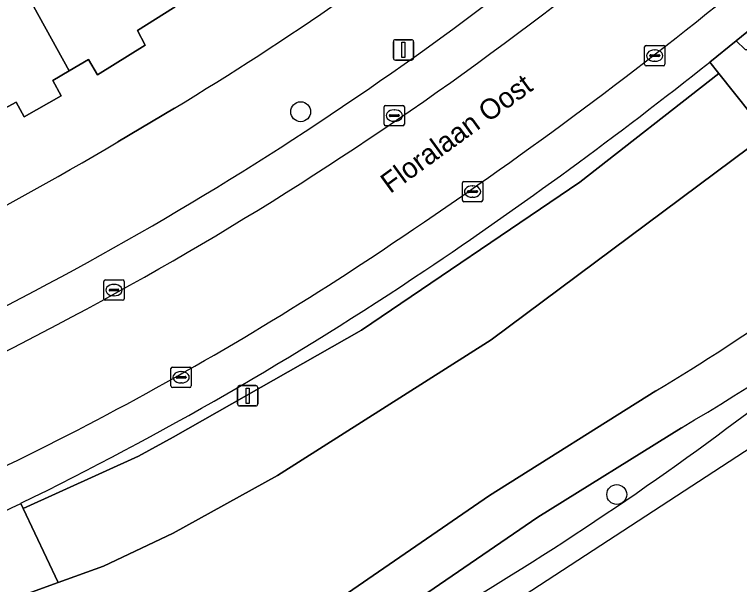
# Model space of a CAD drawing. Extents: x 162542 to 163147, y 380779 to 381521.
# Drawn here: x 162992.2 to 163027.86, y 380889.76 to 380917.78 of the extents above; entities that cross this region are included whole.
import ezdxf

# ---------------------------------------------------------------- set-up
doc = ezdxf.new("R2010")
doc.units = 0
for name, color, linetype in [('IMGEO_Berm_groen', 7, 'Continuous'), ('IMGEO_Boom', 7, 'Continuous'), ('IMGEO_Erf', 7, 'Continuous'), ('IMGEO_Fietspad_gesloten', 7, 'Continuous'), ('IMGEO_Groenvoorziening', 7, 'Continuous'), ('IMGEO_Kolk', 7, 'Continuous'), ('IMGEO_Lichtmast', 7, 'Continuous'), ('IMGEO_Openbare_ruimte_label', 7, 'Continuous'), ('IMGEO_Pand', 7, 'Continuous'), ('IMGEO_Parkeervlak_open', 7, 'Continuous'), ('IMGEO_Rijbaan_lokaal_gesloten', 7, 'Continuous'), ('IMGEO_Rijbaan_lokaal_open', 7, 'Continuous'), ('IMGEO_Voetpad_open', 7, 'Continuous')]:
    doc.layers.add(name, color=color, linetype=linetype)

msp = doc.modelspace()

# ---------------------------------------------------------------- linework, layer by layer
at = {"layer": 'IMGEO_Berm_groen'}
for points in [[(163029.012, 380917.56), (163027.704, 380916.494), (163028.14, 380916.069), (163032.825, 380915.056)], [(163032.825, 380915.056), (163028.14, 380916.069), (163027.704, 380916.494), (163026.398, 380915.446), (163026.852, 380914.875), (163029.222, 380911.894), (163015.639, 380901.782), (163005.135, 380895.121), (163000, 380892.279), (162996.571, 380890.66), (162994.351, 380889.858), (162987.769, 380887.481), (162985.147, 380890.359), (162981.807, 380888.959), (162985.587, 380886.894), (162977.653, 380883.468), (162971.484, 380881.387), (162965.784, 380880.08), (162964.388, 380880.068), (162962.192, 380880.601), (162961.24, 380881.122), (162960.574, 380881.637), (162957.747, 380880.857), (162952.326, 380879.386)], [(163007.523, 380888.61), (163015.567, 380894.126), (163023.748, 380899.272)], [(163025.004, 380897.464), (163017.943, 380893.071), (163009.208, 380887.085)], [(162992.626, 380893.488), (162992.509, 380893.747)], [(162985.147, 380890.359), (162987.769, 380887.481), (162994.351, 380889.858), (162992.626, 380893.488)]]:
    msp.add_lwpolyline(points, dxfattribs=at)
msp.add_lwpolyline([(163029.222, 380911.894), (163026.852, 380914.875), (163020.013, 380909.538), (163009.26, 380902.254), (163000, 380896.999), (162998.296, 380896.072), (162992.626, 380893.488), (162994.351, 380889.858), (162996.571, 380890.66), (163000, 380892.279), (163005.135, 380895.121), (163015.639, 380901.782)], close=True, dxfattribs=at)
for centre, radius, start, end in [((162979.624, 380975.503), 90.274, 300.17816, 315.50627), ((162966.54, 380994.218), 110.849, 301.0704, 309.45685), ((162935.702, 381020.578), 153.44, 300.01275, 307.31207), ((162917.337, 381047.401), 171.057, 293.35455, 296.06932)]:
    msp.add_arc(centre, radius, start, end, dxfattribs=at)
at = {"layer": 'IMGEO_Boom'}
for centre in [(163006.274, 380913.003), (163021.824, 380894.182)]:
    msp.add_circle(centre, 0.489, dxfattribs=at)
at = {"layer": 'IMGEO_Erf'}
for points in [[(163000.017, 380918.104), (162998.245, 380916.995), (162998.621, 380916.282), (162996.284, 380914.816), (162995.829, 380915.569), (162994.891, 380915.015), (162994.085, 380914.539), (162994.491, 380913.787), (162992.667, 380912.757), (162992.271, 380913.48), (162989.886, 380912.178)], [(162997.287, 380911.53), (163000.072, 380913.18)]]:
    msp.add_lwpolyline(points, dxfattribs=at)
for centre, radius, start, end in [((162916.396, 381051.296), 161.486, 301.20925, 308.13686), ((162915.864, 381048.027), 158.937, 292.98113, 300.81673)]:
    msp.add_arc(centre, radius, start, end, dxfattribs=at)
at = {"layer": 'IMGEO_Fietspad_gesloten'}
for points in [[(163023.748, 380899.272), (163015.567, 380894.126), (163007.523, 380888.61)], [(163009.208, 380887.085), (163017.943, 380893.071), (163025.004, 380897.464)]]:
    msp.add_lwpolyline(points, dxfattribs=at)
for centre, radius, start, end in [((162979.624, 380975.503), 90.274, 300.17816, 315.50627), ((162966.54, 380994.218), 110.849, 301.0704, 309.45685)]:
    msp.add_arc(centre, radius, start, end, dxfattribs=at)
at = {"layer": 'IMGEO_Groenvoorziening'}
for points in [[(163026.852, 380914.875), (163026.398, 380915.446)], [(162992.509, 380893.747), (162992.626, 380893.488), (162998.296, 380896.072), (163000, 380896.999), (163009.26, 380902.254), (163020.013, 380909.538), (163026.852, 380914.875)]]:
    msp.add_lwpolyline(points, dxfattribs=at)
for centre, radius, start, end in [((162893.487, 381082.449), 213.437, 303.85116, 308.515), ((162917.572, 381046.819), 170.43, 296.08436, 303.79901)]:
    msp.add_arc(centre, radius, start, end, dxfattribs=at)
at = {"layer": 'IMGEO_Kolk'}
for p, q in [((163023.194, 380915.335), (163023.194, 380916.187)), ((163023.269, 380916.261), (163024.121, 380916.261)), ((163024.195, 380916.187), (163024.195, 380915.335)), ((163023.453, 380915.755), (163023.453, 380915.767)), ((163023.891, 380915.718), (163023.493, 380915.718)), ((163023.496, 380915.804), (163023.894, 380915.804)), ((163023.682, 380916.041), (163023.707, 380916.041)), ((163023.937, 380915.767), (163023.937, 380915.755)), ((163023.705, 380915.481), (163023.68, 380915.481)), ((163024.121, 380915.261), (163023.269, 380915.261)), ((163010.378, 380912.388), (163010.378, 380913.24)), ((163010.453, 380913.314), (163011.305, 380913.314)), ((163011.379, 380913.24), (163011.379, 380912.388)), ((163010.68, 380912.857), (163011.078, 380912.857)), ((163010.866, 380913.094), (163010.891, 380913.094)), ((163010.637, 380912.808), (163010.637, 380912.82)), ((163011.075, 380912.771), (163010.677, 380912.771)), ((163010.889, 380912.534), (163010.864, 380912.534)), ((163011.121, 380912.82), (163011.121, 380912.808)), ((163011.305, 380912.314), (163010.453, 380912.314)), ((163014.229, 380908.651), (163014.229, 380909.503)), ((163014.304, 380909.577), (163015.156, 380909.577)), ((163014.717, 380909.357), (163014.742, 380909.357)), ((163015.23, 380909.503), (163015.23, 380908.651)), ((163014.488, 380909.071), (163014.488, 380909.083)), ((163014.926, 380909.034), (163014.528, 380909.034)), ((163014.531, 380909.12), (163014.929, 380909.12)), ((163014.972, 380909.083), (163014.972, 380909.071)), ((163015.156, 380908.577), (163014.304, 380908.577)), ((163014.74, 380908.797), (163014.715, 380908.797)), ((162996.59, 380903.805), (162996.59, 380904.657)), ((162996.665, 380904.731), (162997.517, 380904.731)), ((162997.591, 380904.657), (162997.591, 380903.805)), ((162997.078, 380904.511), (162997.103, 380904.511)), ((162996.849, 380904.225), (162996.849, 380904.237)), ((162997.287, 380904.188), (162996.889, 380904.188)), ((162996.892, 380904.274), (162997.29, 380904.274)), ((162997.101, 380903.951), (162997.076, 380903.951)), ((162997.333, 380904.237), (162997.333, 380904.225)), ((162997.517, 380903.731), (162996.665, 380903.731)), ((162999.893, 380899.519), (162999.893, 380900.371)), ((162999.968, 380900.445), (163000.82, 380900.445)), ((163000.894, 380900.371), (163000.894, 380899.519)), ((163000.381, 380900.225), (163000.406, 380900.225)), ((163000.152, 380899.939), (163000.152, 380899.951)), ((163000.59, 380899.902), (163000.192, 380899.902)), ((163000.195, 380899.988), (163000.593, 380899.988)), ((163000.404, 380899.665), (163000.379, 380899.665)), ((163000.636, 380899.951), (163000.636, 380899.939)), ((163000.82, 380899.445), (162999.968, 380899.445))]:
    msp.add_line(p, q, dxfattribs=at)
for points in [[(163023.194, 380915.335), (163023.194, 380916.187)], [(163023.269, 380916.261), (163024.121, 380916.261)], [(163024.195, 380916.187), (163024.195, 380915.335)], [(163024.121, 380915.261), (163023.269, 380915.261)], [(163010.378, 380912.388), (163010.378, 380913.24)], [(163010.453, 380913.314), (163011.305, 380913.314)], [(163011.379, 380913.24), (163011.379, 380912.388)], [(163011.305, 380912.314), (163010.453, 380912.314)], [(163014.229, 380908.651), (163014.229, 380909.503)], [(163014.304, 380909.577), (163015.156, 380909.577)], [(163015.23, 380909.503), (163015.23, 380908.651)], [(163015.156, 380908.577), (163014.304, 380908.577)], [(162996.59, 380903.805), (162996.59, 380904.657)], [(162996.665, 380904.731), (162997.517, 380904.731)], [(162997.591, 380904.657), (162997.591, 380903.805)], [(162997.517, 380903.731), (162996.665, 380903.731)], [(162999.893, 380899.519), (162999.893, 380900.371)], [(162999.968, 380900.445), (163000.82, 380900.445)], [(163000.894, 380900.371), (163000.894, 380899.519)], [(163000.82, 380899.445), (162999.968, 380899.445)]]:
    msp.add_lwpolyline(points, dxfattribs=at)
for centre, radius, start, end in [((163023.271, 380916.185), 0.0765, 91.552, 178.448), ((163023.271, 380916.185), 0.0765, 91.552, 178.448), ((163024.119, 380916.185), 0.0765, 1.552, 88.448), ((163024.119, 380916.185), 0.0765, 1.552, 88.448), ((163023.493, 380915.764), 0.0403, 85.8775, 175.7526), ((163023.49, 380915.754), 0.0366, 178.938, 274.7102), ((163023.894, 380915.761), 0.043, 264.8664, 352.4533), ((163023.898, 380915.766), 0.0386, 1.7309, 96.639), ((163023.271, 380915.337), 0.0765, 181.552, 268.448), ((163023.271, 380915.337), 0.0765, 181.552, 268.448), ((163024.119, 380915.337), 0.0765, 271.552, 358.448), ((163024.119, 380915.337), 0.0765, 271.552, 358.448), ((163010.455, 380913.238), 0.0765, 91.552, 178.448), ((163010.455, 380913.238), 0.0765, 91.552, 178.448), ((163011.303, 380913.238), 0.0765, 1.552, 88.448), ((163011.303, 380913.238), 0.0765, 1.552, 88.448), ((163010.677, 380912.817), 0.0403, 85.8775, 175.7526), ((163011.082, 380912.819), 0.0386, 1.7309, 96.639), ((163010.674, 380912.807), 0.0366, 178.938, 274.7102), ((163011.078, 380912.814), 0.043, 264.8664, 352.4533), ((163010.455, 380912.39), 0.0765, 181.552, 268.448), ((163010.455, 380912.39), 0.0765, 181.552, 268.448), ((163011.303, 380912.39), 0.0765, 271.552, 358.448), ((163011.303, 380912.39), 0.0765, 271.552, 358.448), ((163014.306, 380909.501), 0.0765, 91.552, 178.448), ((163014.306, 380909.501), 0.0765, 91.552, 178.448), ((163015.154, 380909.501), 0.0765, 1.552, 88.448), ((163015.154, 380909.501), 0.0765, 1.552, 88.448), ((163014.528, 380909.08), 0.0403, 85.8775, 175.7526), ((163014.525, 380909.07), 0.0366, 178.938, 274.7102), ((163014.929, 380909.077), 0.043, 264.8664, 352.4533), ((163014.933, 380909.082), 0.0386, 1.7309, 96.639), ((163014.306, 380908.653), 0.0765, 181.552, 268.448), ((163014.306, 380908.653), 0.0765, 181.552, 268.448), ((163015.154, 380908.653), 0.0765, 271.552, 358.448), ((163015.154, 380908.653), 0.0765, 271.552, 358.448), ((162996.667, 380904.655), 0.0765, 91.552, 178.448), ((162996.667, 380904.655), 0.0765, 91.552, 178.448), ((162997.515, 380904.655), 0.0765, 1.552, 88.448), ((162997.515, 380904.655), 0.0765, 1.552, 88.448), ((162996.889, 380904.234), 0.0403, 85.8775, 175.7526), ((162996.886, 380904.224), 0.0366, 178.938, 274.7102), ((162997.29, 380904.231), 0.043, 264.8664, 352.4533), ((162997.294, 380904.236), 0.0386, 1.7309, 96.639), ((162996.667, 380903.807), 0.0765, 181.552, 268.448), ((162996.667, 380903.807), 0.0765, 181.552, 268.448), ((162997.515, 380903.807), 0.0765, 271.552, 358.448), ((162997.515, 380903.807), 0.0765, 271.552, 358.448), ((162999.97, 380900.369), 0.0765, 91.552, 178.448), ((162999.97, 380900.369), 0.0765, 91.552, 178.448), ((163000.818, 380900.369), 0.0765, 1.552, 88.448), ((163000.818, 380900.369), 0.0765, 1.552, 88.448), ((163000.192, 380899.948), 0.0403, 85.8775, 175.7526), ((163000.189, 380899.938), 0.0366, 178.938, 274.7102), ((163000.593, 380899.945), 0.043, 264.8664, 352.4533), ((163000.597, 380899.95), 0.0386, 1.7309, 96.639), ((162999.97, 380899.521), 0.0765, 181.552, 268.448), ((162999.97, 380899.521), 0.0765, 181.552, 268.448), ((163000.818, 380899.521), 0.0765, 271.552, 358.448), ((163000.818, 380899.521), 0.0765, 271.552, 358.448)]:
    msp.add_arc(centre, radius, start, end, dxfattribs=at)
for centre, major_axis, ratio, start_param, end_param in [((163023.681, 380915.761), (-0.387, 0.002), 0.722429, 4.712389, 7.853982), ((163023.706, 380915.761), (-0.39, 0.002), 0.717154, 1.570796, 4.712389), ((163010.865, 380912.814), (-0.387, 0.002), 0.722429, 4.712389, 7.853982), ((163010.89, 380912.814), (-0.39, 0.002), 0.717154, 1.570796, 4.712389), ((163014.716, 380909.077), (-0.387, 0.002), 0.722429, 4.712389, 7.853982), ((163014.741, 380909.077), (-0.39, 0.002), 0.717154, 1.570796, 4.712389), ((162997.077, 380904.231), (-0.387, 0.002), 0.722429, 4.712389, 7.853982), ((162997.102, 380904.231), (-0.39, 0.002), 0.717154, 1.570796, 4.712389), ((163000.38, 380899.945), (-0.387, 0.002), 0.722429, 4.712389, 7.853982), ((163000.405, 380899.945), (-0.39, 0.002), 0.717154, 1.570796, 4.712389)]:
    msp.add_ellipse(centre, major_axis=major_axis, ratio=ratio, start_param=start_param, end_param=end_param, dxfattribs=at)
at = {"layer": 'IMGEO_Lichtmast'}
for p, q in [((163010.836, 380915.643), (163010.836, 380916.443)), ((163010.836, 380916.443), (163010.836, 380915.643)), ((163010.936, 380916.543), (163011.726, 380916.543)), ((163011.726, 380916.543), (163010.936, 380916.543)), ((163011.826, 380916.443), (163011.826, 380915.643)), ((163011.826, 380915.643), (163011.826, 380916.443)), ((163011.726, 380915.543), (163010.936, 380915.543)), ((163010.936, 380915.543), (163011.726, 380915.543)), ((163003.173, 380898.636), (163003.173, 380899.436)), ((163003.173, 380899.436), (163003.173, 380898.636)), ((163003.273, 380899.536), (163004.063, 380899.536)), ((163004.063, 380899.536), (163003.273, 380899.536)), ((163004.163, 380899.436), (163004.163, 380898.636)), ((163004.163, 380898.636), (163004.163, 380899.436)), ((163004.063, 380898.536), (163003.273, 380898.536)), ((163003.273, 380898.536), (163004.063, 380898.536))]:
    msp.add_line(p, q, dxfattribs=at)
for points in [[(163011.256, 380916.418), (163011.406, 380916.418), (163011.406, 380915.668), (163011.256, 380915.668), (163011.256, 380916.418)], [(163003.593, 380899.411), (163003.743, 380899.411), (163003.743, 380898.661), (163003.593, 380898.661), (163003.593, 380899.411)]]:
    msp.add_lwpolyline(points, dxfattribs=at)
for centre, start, end in [((163010.936, 380916.443), 90, 180), ((163010.936, 380916.443), 90, 180), ((163011.726, 380916.443), 0, 90), ((163011.726, 380916.443), 360, 90), ((163010.936, 380915.643), 180, 270), ((163010.936, 380915.643), 180, 270), ((163011.726, 380915.643), 270, 0), ((163011.726, 380915.643), 270, 0), ((163003.273, 380899.436), 90, 180), ((163003.273, 380899.436), 90, 180), ((163004.063, 380899.436), 0, 90), ((163004.063, 380899.436), 360, 90), ((163003.273, 380898.636), 180, 270), ((163003.273, 380898.636), 180, 270), ((163004.063, 380898.636), 270, 0), ((163004.063, 380898.636), 270, 0)]:
    msp.add_arc(centre, 0.1, start, end, dxfattribs=at)
at = {"layer": 'IMGEO_Pand'}
for points in [[(162989.474, 380924.734), (162989.564, 380924.624), (162994.891, 380915.015), (162995.829, 380915.569), (162996.284, 380914.816), (162998.621, 380916.282), (162998.245, 380916.995), (163000.017, 380918.104), (163000.102, 380918.162), (163000, 380918.323), (162994.122, 380927.604)], [(162984.649, 380922.027), (162989.886, 380912.178), (162992.271, 380913.48), (162992.667, 380912.757), (162994.491, 380913.787), (162994.085, 380914.539), (162994.891, 380915.015), (162989.564, 380924.624), (162989.474, 380924.734)]]:
    msp.add_lwpolyline(points, close=True, dxfattribs=at)
at = {"layer": 'IMGEO_Parkeervlak_open'}
msp.add_lwpolyline([(163026.398, 380915.446), (163027.704, 380916.494), (163029.012, 380917.56)], dxfattribs=at)
for centre, radius, start, end in [((162914.567, 381053.729), 170.932, 292.62853, 310.06254), ((162916.088, 381050.246), 165.156, 292.97246, 309.32323), ((162889.232, 381089.086), 219.322, 303.81977, 309.16085), ((162893.487, 381082.449), 213.437, 303.85116, 308.515), ((162923.706, 381035.942), 155.986, 291.27706, 304.16441), ((162917.572, 381046.819), 170.43, 296.08436, 303.79901), ((162917.337, 381047.401), 171.057, 293.35455, 296.06932)]:
    msp.add_arc(centre, radius, start, end, dxfattribs=at)
at = {"layer": 'IMGEO_Rijbaan_lokaal_gesloten'}
msp.add_lwpolyline([(162787.736, 380824.925), (162773.468, 380824.421), (162753.989, 380823.721), (162752.754, 380823.675), (162751.742, 380823.6), (162744.848, 380823.062), (162745.654, 380815.695), (162759.589, 380817.5), (162760.598, 380817.635), (162795.7, 380822.173), (162811.563, 380826.614), (162866.805, 380840.194), (162961.021, 380865.351), (162999.415, 380877.602), (163031.826, 380898.727), (163062.369, 380926.22)], dxfattribs=at)
msp.add_arc((162935.702, 381020.578), 153.44, 300.01275, 307.31207, dxfattribs=at)
at = {"layer": 'IMGEO_Rijbaan_lokaal_open'}
for centre, radius, start, end in [((162914.567, 381053.729), 170.932, 292.62853, 310.06254), ((162889.232, 381089.086), 219.322, 303.81977, 309.16085), ((162923.706, 381035.942), 155.986, 291.27706, 304.16441)]:
    msp.add_arc(centre, radius, start, end, dxfattribs=at)
at = {"layer": 'IMGEO_Voetpad_open'}
msp.add_lwpolyline([(163000.072, 380913.18), (162997.287, 380911.53)], dxfattribs=at)
for centre, radius, start, end in [((162916.396, 381051.296), 161.486, 301.20925, 308.13686), ((162916.088, 381050.246), 165.156, 292.97246, 309.32323), ((162915.864, 381048.027), 158.937, 292.98113, 300.81673)]:
    msp.add_arc(centre, radius, start, end, dxfattribs=at)

# ---------------------------------------------------------------- texts
at = {"layer": 'IMGEO_Openbare_ruimte_label'}
msp.add_text('Floralaan Oost', height=1, rotation=36.0105, dxfattribs=at).set_placement((163010.677, 380908.952))

doc.saveas('drawing.dxf')
